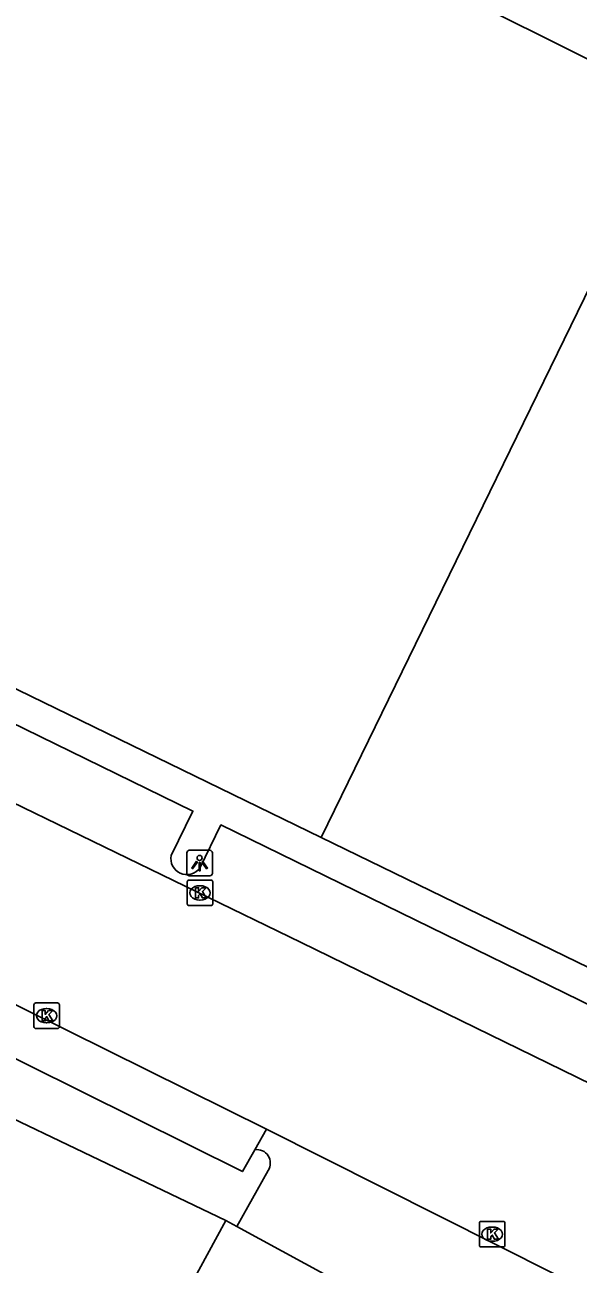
# Model space of a CAD drawing. Extents: x 160557 to 161245, y 385330 to 386505.
# Drawn here: x 160868.36 to 160890.02, y 385761.97 to 385810.51 of the extents above; entities that cross this region are included whole.
import ezdxf

# ---------------------------------------------------------------- set-up
doc = ezdxf.new("R2010")
doc.units = 0
for name, color, linetype in [('IMGEO_Kolk', 7, 'Continuous'), ('IMGEO_Lichtpunt', 7, 'Continuous'), ('IMGEO_Pand', 7, 'Continuous'), ('IMGEO_Rijbaan_lokaal_gesloten', 7, 'Continuous'), ('IMGEO_Voetpad_open', 7, 'Continuous')]:
    doc.layers.add(name, color=color, linetype=linetype)

msp = doc.modelspace()

# ---------------------------------------------------------------- linework, layer by layer
at = {"layer": 'IMGEO_Kolk'}
for p, q in [((160874.718, 385776.086), (160874.718, 385776.938)), ((160874.793, 385777.012), (160875.645, 385777.012)), ((160875.206, 385776.792), (160875.231, 385776.792)), ((160875.719, 385776.938), (160875.719, 385776.086)), ((160875.229, 385776.232), (160875.204, 385776.232)), ((160875.645, 385776.012), (160874.793, 385776.012)), ((160868.715, 385771.274), (160868.715, 385772.126)), ((160868.79, 385772.2), (160869.642, 385772.2)), ((160869.203, 385771.98), (160869.228, 385771.98)), ((160869.716, 385772.126), (160869.716, 385771.274)), ((160869.226, 385771.42), (160869.201, 385771.42)), ((160869.642, 385771.2), (160868.79, 385771.2)), ((160886.152, 385762.72), (160886.152, 385763.572)), ((160886.227, 385763.646), (160887.079, 385763.646)), ((160887.153, 385763.572), (160887.153, 385762.72)), ((160886.64, 385763.426), (160886.665, 385763.426)), ((160887.079, 385762.646), (160886.227, 385762.646)), ((160886.663, 385762.866), (160886.638, 385762.866))]:
    msp.add_line(p, q, dxfattribs=at)
for points in [[(160874.718, 385776.086), (160874.718, 385776.938)], [(160874.793, 385777.012), (160875.645, 385777.012)], [(160875.039, 385776.712), (160875.162, 385776.712), (160875.162, 385776.561), (160875.292, 385776.712), (160875.456, 385776.712), (160875.31, 385776.561), (160875.463, 385776.312), (160875.311, 385776.312), (160875.226, 385776.476), (160875.162, 385776.409), (160875.162, 385776.312), (160875.039, 385776.312), (160875.039, 385776.712)], [(160875.719, 385776.938), (160875.719, 385776.086)], [(160875.645, 385776.012), (160874.793, 385776.012)], [(160868.715, 385771.274), (160868.715, 385772.126)], [(160868.79, 385772.2), (160869.642, 385772.2)], [(160869.036, 385771.9), (160869.159, 385771.9), (160869.159, 385771.749), (160869.289, 385771.9), (160869.453, 385771.9), (160869.307, 385771.749), (160869.46, 385771.5), (160869.308, 385771.5), (160869.223, 385771.664), (160869.159, 385771.597), (160869.159, 385771.5), (160869.036, 385771.5), (160869.036, 385771.9)], [(160869.716, 385772.126), (160869.716, 385771.274)], [(160869.642, 385771.2), (160868.79, 385771.2)], [(160886.152, 385762.72), (160886.152, 385763.572)], [(160886.227, 385763.646), (160887.079, 385763.646)], [(160887.153, 385763.572), (160887.153, 385762.72)], [(160886.473, 385763.346), (160886.596, 385763.346), (160886.596, 385763.195), (160886.726, 385763.346), (160886.89, 385763.346), (160886.744, 385763.195), (160886.897, 385762.946), (160886.745, 385762.946), (160886.66, 385763.11), (160886.596, 385763.043), (160886.596, 385762.946), (160886.473, 385762.946), (160886.473, 385763.346)], [(160887.079, 385762.646), (160886.227, 385762.646)]]:
    msp.add_lwpolyline(points, dxfattribs=at)
for centre, start, end in [((160874.795, 385776.936), 91.552, 178.448), ((160874.795, 385776.936), 91.552, 178.448), ((160875.643, 385776.936), 1.552, 88.448), ((160875.643, 385776.936), 1.552, 88.448), ((160874.795, 385776.088), 181.552, 268.448), ((160874.795, 385776.088), 181.552, 268.448), ((160875.643, 385776.088), 271.552, 358.448), ((160875.643, 385776.088), 271.552, 358.448), ((160868.792, 385772.124), 91.552, 178.448), ((160868.792, 385772.124), 91.552, 178.448), ((160869.64, 385772.124), 1.552, 88.448), ((160869.64, 385772.124), 1.552, 88.448), ((160868.792, 385771.276), 181.552, 268.448), ((160868.792, 385771.276), 181.552, 268.448), ((160869.64, 385771.276), 271.552, 358.448), ((160869.64, 385771.276), 271.552, 358.448), ((160886.229, 385763.57), 91.552, 178.448), ((160886.229, 385763.57), 91.552, 178.448), ((160887.077, 385763.57), 1.552, 88.448), ((160887.077, 385763.57), 1.552, 88.448), ((160886.229, 385762.722), 181.552, 268.448), ((160886.229, 385762.722), 181.552, 268.448), ((160887.077, 385762.722), 271.552, 358.448), ((160887.077, 385762.722), 271.552, 358.448)]:
    msp.add_arc(centre, 0.0765, start, end, dxfattribs=at)
for centre, major_axis, ratio, start_param, end_param in [((160875.205, 385776.512), (-0.387, 0.002), 0.722429, 4.712389, 7.853982), ((160875.23, 385776.512), (-0.39, 0.002), 0.717154, 1.570796, 4.712389), ((160869.202, 385771.7), (-0.387, 0.002), 0.722429, 4.712389, 7.853982), ((160869.227, 385771.7), (-0.39, 0.002), 0.717154, 1.570796, 4.712389), ((160886.639, 385763.146), (-0.387, 0.002), 0.722429, 4.712389, 7.853982), ((160886.664, 385763.146), (-0.39, 0.002), 0.717154, 1.570796, 4.712389)]:
    msp.add_ellipse(centre, major_axis=major_axis, ratio=ratio, start_param=start_param, end_param=end_param, dxfattribs=at)
at = {"layer": 'IMGEO_Lichtpunt'}
for p, q in [((160874.706, 385778.083), (160874.706, 385777.276)), ((160874.706, 385778.083), (160874.706, 385777.276)), ((160875.608, 385778.178), (160874.8, 385778.178)), ((160875.608, 385778.178), (160874.8, 385778.178)), ((160875.702, 385777.276), (160875.702, 385778.083)), ((160875.702, 385777.276), (160875.702, 385778.083)), ((160874.8, 385777.182), (160875.608, 385777.182)), ((160874.8, 385777.182), (160875.608, 385777.182))]:
    msp.add_line(p, q, dxfattribs=at)
for points in [[(160875.08, 385777.747), (160875.119, 385777.719), (160874.931, 385777.457), (160874.893, 385777.484), (160875.08, 385777.747)], [(160875.182, 385777.699), (160875.229, 385777.699), (160875.229, 385777.377), (160875.182, 385777.377), (160875.182, 385777.699)], [(160875.292, 385777.719), (160875.33, 385777.746), (160875.517, 385777.484), (160875.478, 385777.456), (160875.292, 385777.719)]]:
    msp.add_lwpolyline(points, dxfattribs=at)
msp.add_circle((160875.205, 385777.881), 0.0994, dxfattribs=at)
for centre, start, end in [((160874.8, 385778.083), 90, 180), ((160874.8, 385778.083), 90, 180), ((160875.608, 385778.083), 0, 90), ((160875.608, 385778.083), 0, 90), ((160874.8, 385777.276), 180, 270), ((160874.8, 385777.276), 180, 270), ((160875.608, 385777.276), 270, 0), ((160875.608, 385777.276), 270, 360)]:
    msp.add_arc(centre, 0.0946, start, end, dxfattribs=at)
at = {"layer": 'IMGEO_Pand'}
for points in [[(160869.463, 385819.623), (160873.936, 385817.389), (160893.966, 385807.383)], [(160879.963, 385778.684), (160893.966, 385807.383)], [(160879.963, 385778.684), (160855.238, 385790.712), (160854.26, 385794.183)], [(160901.883, 385768.021), (160879.963, 385778.684)], [(160865.628, 385757.816), (160867.661, 385761.559), (160873.389, 385758.449), (160876.229, 385763.68)], [(160876.229, 385763.68), (160876.655, 385763.449)], [(160876.655, 385763.449), (160880.213, 385761.517)]]:
    msp.add_lwpolyline(points, dxfattribs=at)
at = {"layer": 'IMGEO_Rijbaan_lokaal_gesloten'}
for points in [[(161009.325, 385718.489), (161000, 385722.257), (160998.269, 385722.956), (160976.503, 385731.943), (160975.085, 385732.523), (160974.522, 385732.753), (160964.46, 385736.867), (160957.768, 385739.604), (160952.621, 385741.708), (160946.89, 385744.043), (160944.463, 385745.032), (160932.269, 385750), (160930.166, 385750.857), (160914.917, 385757.13), (160905.328, 385761.784), (160879.178, 385774.567), (160854.667, 385786.477), (160853.863, 385786.885)], [(160851.395, 385780.369), (160877.824, 385767.253)], [(160877.824, 385767.253), (160909.425, 385751.357), (160913.773, 385749.567), (160937.4, 385739.851), (160999.849, 385714.356), (161010.829, 385709.873)]]:
    msp.add_lwpolyline(points, dxfattribs=at)
at = {"layer": 'IMGEO_Voetpad_open'}
for points in [[(160857.591, 385788.199), (160874.944, 385779.712), (160874.091, 385777.981)], [(160875.21, 385777.479), (160876.039, 385779.176), (160897.705, 385768.58), (160901.29, 385766.826), (160901.883, 385768.021)], [(160876.229, 385763.68), (160861.664, 385770.658), (160844.622, 385778.824)], [(160877.365, 385766.451), (160876.877, 385765.599), (160855.885, 385776.031), (160853.177, 385777.339)], [(160877.365, 385766.451), (160877.824, 385767.253)], [(160876.655, 385763.449), (160877.882, 385765.643)]]:
    msp.add_lwpolyline(points, dxfattribs=at)
for centre, radius, start, end in [((160874.705, 385777.851), 0.627, 168.0321, 323.6445), ((160877.448, 385765.935), 0.523, 326.051, 99.1754)]:
    msp.add_arc(centre, radius, start, end, dxfattribs=at)

doc.saveas('drawing.dxf')
